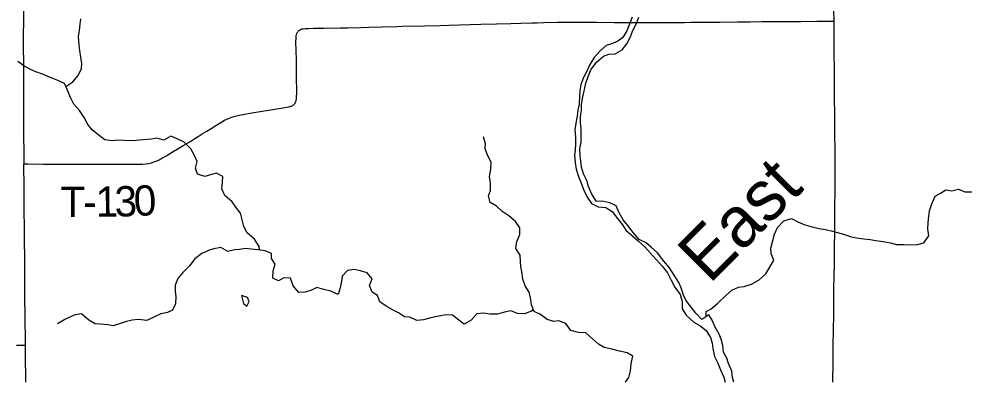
# Model space of a CAD drawing. Extents: x -87 to 2145, y -2128 to 440.
# Drawn here: x 199.42 to 246.27, y 346.44 to 364.41 of the extents above; entities that cross this region are included whole.
import ezdxf

# ---------------------------------------------------------------- set-up
doc = ezdxf.new("R2010")
doc.units = 0
for name, color, linetype in [('GM_X_County_Road', 7, 'Continuous'), ('GM_X_Minor_Lake', 7, 'Continuous'), ('GM_X_Minor_River', 7, 'Continuous'), ('GM_X_Minor_River_Text', 7, 'Continuous'), ('GM_X_Township_Road', 7, 'Continuous'), ('GM_X_Township_Road_Text', 7, 'Continuous')]:
    doc.layers.add(name, color=color, linetype=linetype)

msp = doc.modelspace()

# ---------------------------------------------------------------- linework, layer by layer
at = {"layer": 'GM_X_County_Road'}
for points in [[(239.744, 364.295), (239.736, 364.858), (239.729, 365.548), (239.715, 366.516), (239.693, 367.418), (239.69, 367.663), (239.683, 368.041), (239.683, 368.745), (239.676, 368.942), (239.662, 369.582), (239.645, 370.303), (239.645, 370.423)], [(239.676, 346.44), (239.679, 346.538), (239.693, 347.374), (239.699, 347.801), (239.703, 348.194), (239.714, 349.097), (239.726, 349.687), (239.732, 350.606), (239.739, 351.229), (239.745, 351.491), (239.749, 351.704), (239.759, 352.245), (239.77, 353.163), (239.777, 353.803), (239.776, 354.607), (239.787, 355.295), (239.792, 355.689), (239.803, 356.492), (239.803, 356.886), (239.8, 357.132), (239.792, 357.838), (239.785, 358.822), (239.785, 359.461), (239.774, 360.708), (239.768, 361.266), (239.756, 363.382), (239.745, 364.153), (239.744, 364.295)]]:
    msp.add_lwpolyline(points, dxfattribs=at)
at = {"layer": 'GM_X_Minor_Lake'}
for points in [[(210.423, 350.731), (210.533, 350.325), (210.695, 350.188)], [(210.695, 350.188), (210.816, 350.43), (210.729, 350.622), (210.423, 350.731)]]:
    msp.add_lwpolyline(points, dxfattribs=at)
at = {"layer": 'GM_X_Minor_River'}
for points in [[(201.741, 361.072), (202.089, 361.3), (202.354, 361.606), (202.52, 361.964), (202.534, 362.214), (202.479, 362.516), (202.434, 362.857), (202.408, 363.109), (202.375, 363.54), (202.42, 363.84), (202.456, 364.16), (202.48, 364.42)], [(229.753, 364.501), (229.627, 364.152), (229.501, 363.824), (229.296, 363.486), (229.042, 363.31), (228.78, 363.194), (228.468, 363.099), (228.163, 362.813), (227.878, 362.497), (227.662, 362.15), (227.517, 361.832), (227.351, 361.514), (227.216, 361.165), (227.16, 360.845), (227.146, 360.565), (227.13, 360.194), (227.075, 359.904), (227.03, 359.594), (226.964, 359.255), (226.919, 358.925), (226.953, 358.563), (226.958, 358.223), (226.943, 357.922), (226.908, 357.662), (226.933, 357.311), (226.987, 356.969), (227.102, 356.616), (227.236, 356.283), (227.361, 355.941), (227.536, 355.597), (227.751, 355.273), (228.078, 355.107), (228.458, 355.071), (228.775, 354.875), (229.03, 354.53), (229.275, 354.215), (229.451, 353.962), (229.807, 353.645), (230.063, 353.42), (230.379, 353.125), (230.654, 352.839), (230.949, 352.504), (231.234, 352.178), (231.509, 351.843), (231.694, 351.479), (231.868, 351.136), (232.133, 350.77), (232.237, 350.428), (232.231, 350.067), (232.426, 349.743)], [(232.672, 350.149), (232.408, 350.485), (232.302, 350.737), (232.178, 351.1), (232.062, 351.373), (231.828, 351.728), (231.603, 352.092), (231.329, 352.427), (231.005, 352.834), (230.699, 353.109), (230.442, 353.324), (230.105, 353.5), (229.8, 353.846), (229.535, 354.191), (229.309, 354.465), (229.115, 354.809), (228.97, 355.162), (228.652, 355.318), (228.333, 355.383), (227.983, 355.389), (227.749, 355.764), (227.594, 356.117), (227.509, 356.409), (227.344, 356.743), (227.249, 357.075), (227.214, 357.376), (227.188, 357.637), (227.174, 357.978), (227.229, 358.318), (227.235, 358.639), (227.24, 358.95), (227.195, 359.301), (227.2, 359.562), (227.245, 359.892), (227.25, 360.172), (227.316, 360.552), (227.392, 360.922), (227.457, 361.231), (227.573, 361.57), (227.718, 361.898), (227.994, 362.265), (228.34, 362.57), (228.602, 362.676), (228.922, 362.69), (229.266, 362.875), (229.491, 363.172), (229.666, 363.5), (229.792, 363.839), (229.968, 364.187), (230.093, 364.505)], [(211.318, 352.97), (211.297, 353.149), (211.073, 353.514), (210.708, 353.83), (210.543, 354.144), (210.468, 354.466), (210.373, 354.798), (210.148, 355.093), (209.962, 355.356), (209.606, 355.673), (209.451, 355.996), (209.497, 356.336), (209.501, 356.607), (209.194, 356.782), (208.942, 356.716), (208.621, 356.621), (208.262, 356.737), (208.157, 357.03), (208.232, 357.359), (208.116, 357.612), (207.922, 357.976), (207.597, 358.312), (207.209, 358.499), (206.941, 358.613), (206.587, 358.419), (206.248, 358.505), (205.977, 358.459), (205.556, 358.436), (205.215, 358.401), (204.955, 358.386), (204.645, 358.391), (204.305, 358.406), (204.044, 358.381), (203.664, 358.427), (203.318, 358.693), (203.051, 358.918), (202.826, 359.193), (202.641, 359.536), (202.416, 359.881), (202.131, 360.186), (201.966, 360.53), (201.822, 360.893), (201.677, 361.216), (201.309, 361.383), (200.971, 361.519), (200.633, 361.654), (200.255, 361.801), (199.986, 361.906), (199.659, 362.092), (199.362, 362.307)], [(229.429, 346.44), (229.593, 346.673), (229.669, 347.002), (229.714, 347.363), (229.79, 347.722), (229.503, 347.887), (229.134, 347.973), (228.755, 348.07), (228.376, 348.146), (228.098, 348.311), (227.792, 348.587), (227.457, 348.883), (227.096, 348.899), (226.727, 348.985), (226.473, 349.34), (226.135, 349.466), (225.884, 349.44), (225.555, 349.536), (225.229, 349.782), (224.901, 349.938), (224.776, 350.26), (224.74, 350.522), (224.666, 350.884), (224.461, 351.208), (224.356, 351.54), (224.292, 351.902), (224.256, 352.153), (224.24, 352.404), (224.215, 352.725), (224, 353.049), (224.046, 353.4), (224.192, 353.748), (224.197, 354.079), (223.992, 354.393), (223.656, 354.659), (223.309, 354.895), (223.053, 355.14), (222.726, 355.326), (222.651, 355.658), (222.745, 355.917), (222.741, 356.268), (222.707, 356.619), (222.763, 356.979), (222.788, 357.319), (222.623, 357.643), (222.489, 357.986), (222.503, 358.236), (222.398, 358.578)], [(233.416, 349.676), (233.411, 349.928), (233.663, 350.065), (233.987, 350.341), (234.373, 350.707), (234.687, 350.983), (235.02, 351.139), (235.292, 351.176), (235.655, 351.292), (236.039, 351.507), (236.373, 351.803), (236.587, 352.151), (236.761, 352.469), (236.634, 352.79), (236.616, 353.06), (236.699, 353.379), (236.793, 353.758), (236.947, 354.097), (237.262, 354.413), (237.635, 354.538), (237.955, 354.375), (238.305, 354.22), (238.656, 354.116), (239.007, 354.042), (239.329, 353.998), (239.599, 353.925), (239.91, 353.841), (240.211, 353.757), (240.602, 353.623), (240.953, 353.559), (241.214, 353.535), (241.535, 353.492), (241.816, 353.448), (242.167, 353.404), (242.529, 353.33), (242.829, 353.256), (243.191, 353.242), (243.563, 353.227), (243.865, 353.254), (244.187, 353.33), (244.431, 353.677), (244.384, 354.018), (244.407, 354.337), (244.441, 354.647), (244.463, 354.917), (244.587, 355.265), (244.751, 355.644), (245.004, 355.791), (245.267, 355.957), (245.578, 355.904), (245.9, 355.98), (246.221, 355.856), (246.552, 355.852)], [(224.871, 350.014), (224.74, 349.93), (224.418, 349.815), (224.088, 349.831), (223.76, 349.966), (223.449, 349.902), (223.097, 349.807), (222.726, 349.803), (222.406, 349.849), (222.066, 349.814), (221.8, 349.498), (221.447, 349.313), (221.19, 349.508), (220.873, 349.754), (220.543, 349.769), (220.192, 349.705), (219.79, 349.611), (219.438, 349.517), (219.107, 349.492), (218.759, 349.648), (218.499, 349.673), (218.192, 349.868), (217.934, 350.003), (217.587, 350.199), (217.28, 350.404), (217.165, 350.727), (216.887, 350.892), (216.762, 351.225), (216.888, 351.543), (216.642, 351.848), (216.324, 351.944), (216.004, 352.009), (215.673, 351.964), (215.418, 351.678), (215.384, 351.428), (215.319, 351.098), (215.213, 350.779), (214.856, 350.946), (214.506, 351.021), (214.158, 351.117), (213.895, 350.981), (213.573, 350.897), (213.263, 350.872), (212.988, 351.197), (212.854, 351.58), (212.523, 351.595), (212.261, 351.449), (211.983, 351.584), (211.999, 351.945), (212.104, 352.274), (211.918, 352.558), (211.913, 352.808), (211.604, 352.934), (211.245, 352.98), (210.915, 353.015), (210.645, 353.05), (210.334, 353.005), (210.083, 352.979), (209.752, 352.904), (209.404, 353.1), (209.063, 353.026), (208.801, 352.95), (208.468, 352.795), (208.124, 352.54), (207.858, 352.194), (207.522, 351.859), (207.277, 351.572), (207.141, 351.233), (207.146, 350.923), (207.182, 350.671), (207.167, 350.311), (207.021, 350.003), (206.769, 349.887), (206.438, 349.812), (206.155, 349.686), (205.742, 349.493), (205.332, 349.529), (205.021, 349.505), (204.74, 349.439), (204.438, 349.334), (204.075, 349.229), (203.816, 349.274), (203.456, 349.31), (203.196, 349.314), (202.878, 349.5), (202.523, 349.816), (202.192, 349.762), (201.94, 349.656), (201.687, 349.53), (201.324, 349.325)], [(234.781, 346.44), (234.727, 346.66), (234.689, 346.98), (234.521, 347.352), (234.442, 347.623), (234.273, 347.924), (234.235, 348.255), (234.157, 348.566), (234.058, 348.817), (233.859, 349.159), (233.721, 349.51), (233.552, 349.762), (233.21, 349.544), (232.901, 349.847), (232.672, 350.149)], [(232.426, 349.743), (232.807, 349.403), (233.105, 349.238), (233.413, 348.992), (233.628, 348.638), (233.714, 348.366), (233.75, 348.105), (233.824, 347.713), (233.999, 347.37), (234.134, 347.047), (234.299, 346.684), (234.359, 346.44)]]:
    msp.add_lwpolyline(points, dxfattribs=at)
at = {"layer": 'GM_X_Township_Road'}
for points in [[(199.671, 357.235), (199.673, 357.937), (199.669, 358.543), (199.663, 359.675), (199.661, 360.43), (199.667, 360.922), (199.661, 361.791), (199.658, 362.217), (199.65, 363.037), (199.659, 364.858)], [(199.671, 357.235), (199.815, 357.233), (199.881, 357.233), (200.634, 357.216), (201.635, 357.22), (202.225, 357.221), (202.684, 357.218), (202.963, 357.22), (203.455, 357.22), (203.963, 357.222), (204.603, 357.22), (205.013, 357.221), (205.324, 357.225), (205.537, 357.23), (205.701, 357.242), (205.847, 357.263), (205.974, 357.293), (206.098, 357.334), (206.203, 357.375), (206.248, 357.394), (206.35, 357.443), (206.437, 357.489), (206.495, 357.519), (206.68, 357.622), (206.778, 357.681), (207.043, 357.845), (207.256, 357.968), (207.581, 358.159), (207.877, 358.336), (208.127, 358.493), (208.293, 358.597), (208.486, 358.72), (208.723, 358.865), (208.932, 358.994), (209.168, 359.143), (209.405, 359.29), (209.591, 359.395), (209.782, 359.488), (209.95, 359.554), (210.123, 359.605), (210.331, 359.651), (211.042, 359.775), (212.079, 359.944), (212.58, 360.028), (212.77, 360.067), (212.823, 360.08), (212.863, 360.091), (212.892, 360.101), (212.933, 360.117), (212.963, 360.133), (212.986, 360.145), (213.006, 360.159), (213.023, 360.172), (213.042, 360.191), (213.053, 360.204), (213.063, 360.218), (213.08, 360.244), (213.094, 360.274), (213.109, 360.306), (213.121, 360.335), (213.129, 360.365), (213.135, 360.383), (213.14, 360.41), (213.147, 360.444), (213.154, 360.495), (213.159, 360.559), (213.164, 360.74), (213.153, 361.593), (213.144, 362.38), (213.134, 362.856), (213.124, 363.283), (213.129, 363.466), (213.139, 363.578), (213.152, 363.644), (213.161, 363.672), (213.174, 363.703), (213.193, 363.739), (213.216, 363.774), (213.24, 363.803), (213.271, 363.835), (213.307, 363.862), (213.342, 363.884), (213.381, 363.901), (213.422, 363.92), (213.483, 363.928), (213.599, 363.939), (213.745, 363.946), (213.991, 363.948), (214.516, 363.952), (215.32, 363.969), (215.697, 363.978), (216.336, 363.994), (216.746, 364.002), (217.386, 364.015), (218.124, 364.038), (218.402, 364.047), (219.501, 364.073), (220.239, 364.093), (220.682, 364.107), (222.272, 364.155), (223.043, 364.172), (223.748, 364.189), (224.256, 364.199), (224.797, 364.211), (225.059, 364.218), (225.387, 364.227), (226.075, 364.248), (226.747, 364.249), (227.337, 364.247), (228.009, 364.244), (228.862, 364.24), (229.404, 364.235), (229.961, 364.233), (230.486, 364.23), (230.962, 364.231), (231.388, 364.23), (231.815, 364.23), (232.339, 364.239), (232.666, 364.244), (232.896, 364.249), (233.453, 364.259), (234.109, 364.257), (234.962, 364.264), (235.601, 364.272), (236.175, 364.277), (237.537, 364.284), (238.095, 364.286), (238.898, 364.294), (239.571, 364.295), (239.744, 364.295)], [(199.741, 348.272), (199.738, 348.555), (199.727, 349.523), (199.715, 350.786), (199.709, 351.688), (199.71, 352.458), (199.698, 353.557), (199.681, 355.444), (199.681, 356.067), (199.67, 357.215), (199.671, 357.235)], [(199.305, 348.267), (199.584, 348.27), (199.741, 348.272)], [(199.761, 346.44), (199.76, 346.603), (199.747, 347.686), (199.741, 348.272)]]:
    msp.add_lwpolyline(points, dxfattribs=at)

# ---------------------------------------------------------------- texts
at = {"layer": 'GM_X_Minor_River_Text'}
msp.add_text('East', height=2.4997, rotation=45.0138, dxfattribs=at).set_placement((233.575, 351.26))
at = {"layer": 'GM_X_Township_Road_Text'}
for s, rotation, p in [('T', 0.3, (201.477, 354.608)), ('1', 0.5411, (203.222, 354.617)), ('3', 1.2132, (204.165, 354.626)), ('0', 2.9571, (205.139, 354.648)), ('-', 0.349, (202.6, 354.614))]:
    msp.add_text(s, height=1.5, rotation=rotation, dxfattribs=at).set_placement(p)

doc.saveas('drawing.dxf')
